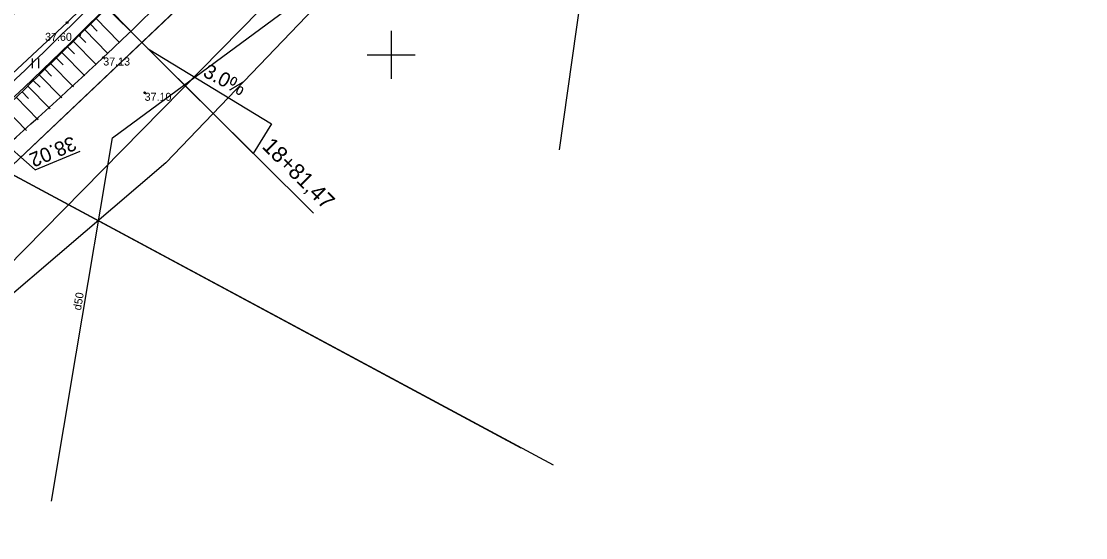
# Model space of a CAD drawing. Extents: x 469981 to 472086, y 246785 to 247785.
# Drawn here: x 470276.9 to 470343.4, y 246969.8 to 247002.1 of the extents above; entities that cross this region are included whole.
import ezdxf

# ---------------------------------------------------------------- set-up
doc = ezdxf.new("R2010")
doc.units = 0
for name, color, linetype in [('0_922', 7, 'Continuous'), ('0_Asfalta_mala', 7, 'Continuous'), ('0_Asfalta_Nomale', 7, 'Continuous'), ('0_Ruut_Braukt', 7, 'Continuous'), ('0_Ruut_nomale', 7, 'Continuous'), ('0_vertikals', 7, 'Continuous'), ('0_vertkals_cipari', 7, 'Continuous'), ('0_Virazjas', 7, 'Continuous'), ('21', 7, 'Continuous'), ('CELI_CMAL_####_####_#', 7, 'Continuous'), ('DREN_VADP_####_####_#', 7, 'Continuous'), ('DREN_VADP_####_TKST_#', 7, 'Continuous'), ('DREN_VADP_KLKT_####_#', 7, 'Continuous'), ('GEOD_ELEM_####_####_#', 7, 'Continuous'), ('RAMI_UZMR_####_####_#', 7, 'Continuous'), ('RELJ_AATZ_####_TKST_#', 7, 'Continuous'), ('RELJ_ELEM_####_####_#', 7, 'Continuous'), ('RELJ_NOGA_####_####_#', 7, 'Continuous'), ('RELJ_NOGL_####_####_#', 7, 'Continuous'), ('ROBZ_IERR_####_####_#', 7, 'Continuous'), ('ROBZ_PROJ_####_####_#', 7, 'Continuous'), ('TERT_ELEM_####_####_#', 7, 'Continuous')]:
    doc.layers.add(name, color=color, linetype=linetype)

msp = doc.modelspace()

# ---------------------------------------------------------------- linework, layer by layer
at = {"layer": '0_922'}
msp.add_arc((470102.422, 247182.052), 250, 303.58428, 315.11501, dxfattribs=at)
at = {"layer": '0_Asfalta_mala'}
for radius in [247, 253]:
    msp.add_arc((470102.422, 247182.052), radius, 303.58428, 315.11501, dxfattribs=at)
at = {"layer": '0_Asfalta_Nomale'}
msp.add_arc((470102.422, 247182.052), 253.75, 303.58428, 315.11501, dxfattribs=at)
at = {"layer": '0_Ruut_Braukt'}
for radius in [247, 253]:
    msp.add_arc((470102.422, 247182.052), radius, 303.58428, 315.11501, dxfattribs=at)
at = {"layer": '0_Ruut_nomale'}
for radius in [246.25, 247, 253, 253.75]:
    msp.add_arc((470102.422, 247182.052), radius, 303.58428, 315.11501, dxfattribs=at)
at = {"layer": '0_vertikals'}
for q in [(470274.003, 246996.125), (470280.567, 246993.994)]:
    msp.add_line((470277.757, 246992.817), q, dxfattribs=at)
at = {"layer": '0_Virazjas'}
msp.add_line((470295.141, 246990.105), (470279.553, 247005.63), dxfattribs=at)
msp.add_lwpolyline([(470292.519, 246995.702), (470291.388, 246993.842), (470284.828, 247000.376)], close=True, dxfattribs=at)
at = {"layer": '21'}
msp.add_arc((470102.422, 247182.052), 250, 303.58428, 315.11501, dxfattribs=at)
at = {"layer": 'CELI_CMAL_####_####_#'}
msp.add_lwpolyline([(470440.723, 247107.99), (470440.084, 247118.844), (470439.302, 247119.794), (470438.459, 247120.205), (470437.434, 247120.771), (470435.683, 247121.111), (470417.849, 247114.314), (470398.184, 247106.061), (470376.912, 247095.329), (470368.488, 247089.418), (470350.85, 247073.72), (470334.429, 247056.212), (470317.045, 247039.09), (470299.359, 247021.199), (470279.758, 247002.025), (470265.741, 246988.964), (470242.76, 246971.543), (470223.686, 246958.587), (470209.766, 246949.279)], dxfattribs=at)
at = {"layer": 'DREN_VADP_####_####_#'}
for points in [[(470278.779, 246972.124), (470280.321, 246981.315), (470282.587, 246994.817), (470313.858, 247017.896)], [(470313.858, 247017.896), (470313.452, 247015.034), (470310.481, 246994.08)]]:
    msp.add_lwpolyline(points, dxfattribs=at)
at = {"layer": 'DREN_VADP_KLKT_####_#'}
msp.add_lwpolyline([(470355.84, 247029.317), (470356.44, 247045.884), (470357.293, 247069.467), (470322.272, 247033.825), (470311.427, 247022.787), (470278.296, 246989.068), (470265.457, 246976.001), (470248.264, 246964.754), (470217.931, 246944.913)], dxfattribs=at)
at = {"layer": 'GEOD_ELEM_####_####_#'}
for p, q in [((470300, 247001.5), (470300, 247000)), ((470298.5, 247000), (470300, 247000)), ((470300, 247000), (470300, 246998.5)), ((470300, 247000), (470301.5, 247000))]:
    msp.add_line(p, q, dxfattribs=at)
at = {"layer": 'RAMI_UZMR_####_####_#'}
msp.add_lwpolyline([(470682.857, 247179.693), (470601.924, 247155.957), (470538.749, 247139.954), (470448.7, 247112.965), (470443.256, 247108.572), (470439.042, 247107.166), (470426.399, 247105.409), (470390.93, 247093.141), (470379.516, 247082.95), (470369.859, 247080.841), (470357.567, 247068.014), (470285.914, 246993.254), (470269.057, 246978.845), (470246.406, 246963.908), (470178.978, 246918.441), (470154.395, 246901.045), (470104.604, 246871.942), (470081.833, 246858.073)], dxfattribs=at)
at = {"layer": 'RELJ_ELEM_####_####_#'}
for centre in [(470279.758, 247002.025), (470280.536, 247001.251), (470282.015, 246999.84), (470284.599, 246997.635)]:
    msp.add_circle(centre, 0.05, dxfattribs=at)
at = {"layer": 'RELJ_NOGA_####_####_#'}
for p, q in [((470282.28, 247002.971), (470283.699, 247001.532)), ((470281.568, 247002.269), (470282.994, 247000.824)), ((470280.856, 247001.567), (470282.289, 247000.115)), ((470281.212, 247001.918), (470281.641, 247001.483)), ((470280.144, 247000.865), (470281.581, 246999.408)), ((470280.5, 247001.216), (470280.931, 247000.779)), ((470279.432, 247000.163), (470280.867, 246998.704)), ((470279.788, 247000.513), (470280.22, 247000.076)), ((470278.719, 246999.461), (470280.148, 246998.006)), ((470279.076, 246999.812), (470279.506, 246999.375)), ((470278.362, 246999.111), (470278.79, 246998.676)), ((470277.648, 246998.411), (470278.071, 246997.979)), ((470278.005, 246998.761), (470279.422, 246997.314)), ((470276.933, 246997.712), (470277.35, 246997.285)), ((470277.291, 246998.062), (470278.691, 246996.628)), ((470276.575, 246997.363), (470277.954, 246995.946)), ((470275.858, 246996.666), (470277.212, 246995.27))]:
    msp.add_line(p, q, dxfattribs=at)
msp.add_spline([(470120.845, 246890.769), (470123.591, 246892.466), (470150.351, 246909.177), (470171.26, 246922.106), (470191.149, 246935.734), (470210.204, 246948.514), (470224.202, 246958.074), (470243.113, 246970.411), (470266.522, 246987.913), (470280.536, 247001.251), (470299.823, 247020.383), (470317.592, 247038.544), (470334.877, 247055.828), (470351.425, 247073.192), (470366.151, 247085.967)], degree=3, dxfattribs=at)
at = {"layer": 'RELJ_NOGL_####_####_#'}
msp.add_spline([(470122.047, 246889.925), (470124.645, 246891.606), (470151.263, 246908.028), (470171.623, 246921.498), (470191.873, 246934.822), (470224.882, 246957.282), (470243.432, 246969.856), (470267.182, 246986.981), (470282.015, 246999.84), (470300.677, 247018.663), (470318.825, 247036.845), (470336.227, 247054.122), (470352.943, 247071.373), (470367.141, 247084.447)], degree=3, dxfattribs=at)
at = {"layer": 'ROBZ_IERR_####_####_#'}
for points in [[(470310.127, 246974.356), (470275.956, 246992.729), (470371.503, 247083.47), (470396.219, 247097.502), (470431.624, 247112.202), (470468.364, 247124.23), (470636.973, 247175.147), (470640.03, 247134.708)], [(470179.103, 246871.896), (470152.342, 246907.761), (470275.956, 246992.729), (470308.087, 246975.453)]]:
    msp.add_lwpolyline(points, dxfattribs=at)
at = {"layer": 'ROBZ_PROJ_####_####_#'}
msp.add_lwpolyline([(471398.351, 247372.094), (471346.741, 247338.478), (471133.176, 247205.05), (471108.425, 247194.786), (471087.339, 247189.709), (471023.306, 247181.157), (470962.604, 247185.245), (470905.63, 247205.857), (470878.75, 247214.454), (470852.344, 247217.039), (470815.743, 247215.147), (470778.583, 247209.26), (470718.669, 247194.633), (470636.973, 247175.147), (470468.364, 247124.23), (470431.624, 247112.202), (470396.219, 247097.502), (470371.503, 247083.47), (470275.956, 246992.729), (470152.342, 246907.761), (470066.737, 246851.23)], dxfattribs=at)
at = {"layer": 'TERT_ELEM_####_####_#'}
for p, q in [((470277.602, 246999.18), (470277.602, 246999.78)), ((470278.002, 246999.18), (470278.002, 246999.78))]:
    msp.add_line(p, q, dxfattribs=at)

# ---------------------------------------------------------------- texts
at = {"layer": '0_vertkals_cipari'}
msp.add_text('38.02', height=0.9, rotation=202.71113, dxfattribs=at).set_placement((470280.091, 246994.95))
at = {"layer": '0_Virazjas'}
for s, height, rotation, p in [('3.0%', 0.899, 332.23684, (470288.185, 246998.695)), ('18+81,47', 1, 315.11501, (470291.883, 246994.224))]:
    msp.add_text(s, height=height, rotation=rotation, dxfattribs=at).set_placement(p)
at = {"layer": 'DREN_VADP_####_TKST_#'}
msp.add_text('d50', height=0.5, rotation=80.47424, dxfattribs=at).set_placement((470280.622, 246984.015))
at = {"layer": 'RELJ_AATZ_####_TKST_#'}
for s, p in [('37.60', (470278.381, 247000.882)), ('37.13', (470282.015, 246999.34)), ('37.10', (470284.599, 246997.135))]:
    msp.add_text(s, height=0.5, dxfattribs=at).set_placement(p)

doc.saveas('drawing.dxf')
